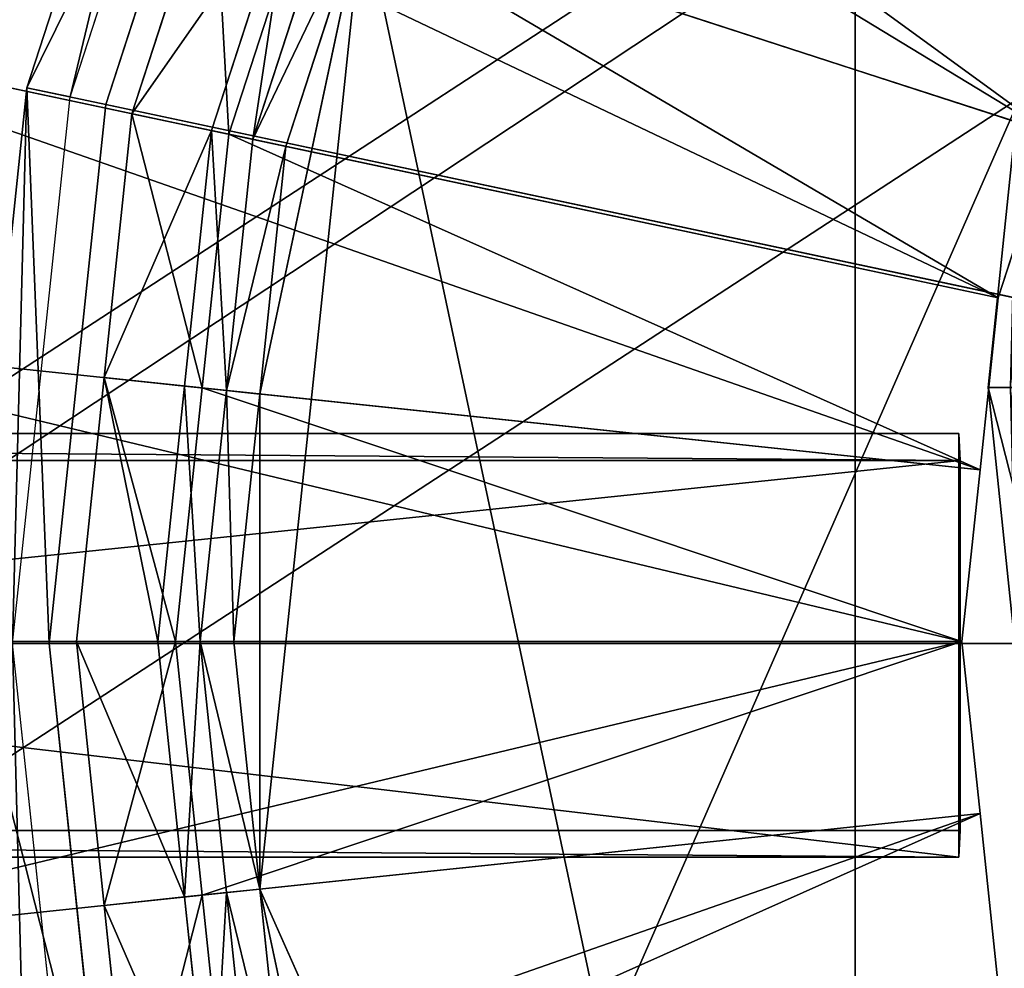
# Model space of a CAD drawing. Extents: x 0 to 31, y 0 to 21.2.
# Tile 535 of 574: x 23.6 to 24.4, y 15.6 to 16.3. Entities that reach past the tile are written whole.
import ezdxf

# ---------------------------------------------------------------- set-up
doc = ezdxf.new("R2010")
doc.units = 0
doc.header["$MEASUREMENT"] = 0
doc.layers.get('0').update_dxf_attribs({"color": 13, "linetype": 'CONTINUOUS'})
for name, color, linetype in [('CAST_IRON', 250, 'CONTINUOUS'), ('GALVANIZED_METAL', 252, 'CONTINUOUS'), ('GRATES', 250, 'CONTINUOUS'), ('STAINLESS_STEEL', 252, 'CONTINUOUS')]:
    doc.layers.add(name, color=color, linetype=linetype)

# ---------------------------------------------------------------- blocks, each defined once
blk = doc.blocks.new('NGM5058UC_TRADECAD_DXF')
at = {"layer": 'CAST_IRON', "color": 0}
for p, q in [((8.2492, 6.03405, 0.92545), (8.1212, 5.64005, 0.92545)), ((8.2492, 6.03405, 0.92545), (8.1212, 5.64005, 0.92545)), ((8.1533, 5.63325, 0.92545), (8.2792, 6.02065, 0.92545)), ((8.1797, 5.62755, 1.06005), (8.3038, 6.00975, 1.06005)), ((8.1797, 5.62755, 1.06005), (8.3038, 6.00975, 1.06005)), ((8.1212, 5.64005, 0.92545), (8.0779, 5.22805, 0.92545)), ((8.1212, 5.64005, 0.92545), (8.0779, 5.22805, 0.92545)), ((8.1533, 5.63325, 0.92545), (8.1212, 5.64005, 0.92545)), ((8.1533, 5.63325, 0.92545), (8.1212, 5.64005, 0.92545)), ((8.1212, 5.64005, 0.92545), (8.1797, 5.62755, 1.06005)), ((8.1212, 5.64005, 0.92545), (8.1797, 5.62755, 1.06005)), ((8.1107, 5.22805, 0.92545), (8.1533, 5.63325, 0.92545)), ((8.1377, 5.22805, 1.06005), (8.1797, 5.62755, 1.06005)), ((8.1377, 5.22805, 1.06005), (8.1797, 5.62755, 1.06005)), ((8.1797, 5.62755, 1.06005), (10.0596, 5.22805, 1.06005)), ((8.1797, 5.62755, 1.06005), (10.0596, 5.22805, 1.06005)), ((8.8339, 5.41785, 0.01895), (8.8558, 5.62685, 0.01895)), ((8.8339, 5.41785, 0.01895), (8.8558, 5.62685, 0.01895)), ((8.8642, 5.41785, 0.25245), (8.8339, 5.41785, 0.01895)), ((8.8642, 5.41785, 0.25245), (8.8339, 5.41785, 0.01895)), ((8.8558, 5.20885, 0.01895), (8.8339, 5.41785, 0.01895)), ((8.8339, 5.41785, 0.01895), (8.8505, 5.41785, 0.01895)), ((8.8339, 5.41785, 0.01895), (8.8505, 5.41785, 0.01895)), ((8.8558, 5.20885, 0.01895), (8.8339, 5.41785, 0.01895)), ((8.0779, 5.22805, 0.92545), (8.1377, 5.22805, 1.06005)), ((8.0779, 5.22805, 0.92545), (8.1377, 5.22805, 1.06005)), ((8.1533, 4.82285, 0.92545), (8.1107, 5.22805, 0.92545)), ((8.1797, 4.82845, 1.06005), (8.1377, 5.22805, 1.06005)), ((8.1377, 5.22805, 1.06005), (10.0596, 5.22805, 1.06005)), ((8.1797, 4.82845, 1.06005), (8.1377, 5.22805, 1.06005)), ((8.1377, 5.22805, 1.06005), (10.0596, 5.22805, 1.06005))]:
    blk.add_line(p, q, dxfattribs=at)
at = {"layer": 'GALVANIZED_METAL', "color": 0}
for p, q in [((14.216, 9.40775, -1.89865), (-14.3866, -9.24295, -1.89865)), ((14.216, 9.40775, -1.89865), (-14.3866, -9.24295, -1.89865)), ((-14.2165, -9.41305, -1.89865), (14.386, 9.23775, -1.89865)), ((-14.2165, -9.41305, -1.89865), (14.386, 9.23775, -1.89865))]:
    blk.add_line(p, q, dxfattribs=at)
at = {"layer": 'GRATES', "color": 0}
for p, q in [((8.8123, 5.38365, 1.46245), (6.131, 5.38365, 1.46245)), ((8.8123, 5.38365, 1.46245), (6.131, 5.38365, 1.46245)), ((8.8131, 5.36385, 1.85405), (8.8123, 5.38365, 1.46245)), ((8.8123, 5.38365, 1.46245), (8.8123, 5.06965, 1.46245)), ((8.8123, 5.38365, 1.46245), (8.8123, 5.06965, 1.46245)), ((8.8131, 5.36385, 1.85405), (8.8123, 5.38365, 1.46245)), ((8.8131, 5.36385, 1.85405), (6.1781, 5.36385, 1.85405)), ((8.8131, 5.36385, 1.85405), (6.1781, 5.36385, 1.85405)), ((8.8131, 5.08945, 1.85405), (8.8131, 5.36385, 1.85405)), ((8.8131, 5.08945, 1.85405), (8.8131, 5.36385, 1.85405)), ((6.1781, 5.08945, 1.85405), (8.8131, 5.08945, 1.85405)), ((6.1781, 5.08945, 1.85405), (8.8131, 5.08945, 1.85405)), ((8.8123, 5.06965, 1.46245), (8.8131, 5.08945, 1.85405)), ((8.8123, 5.06965, 1.46245), (8.8131, 5.08945, 1.85405)), ((8.8123, 5.06965, 1.46245), (6.131, 5.06965, 1.46245)), ((8.8123, 5.06965, 1.46245), (6.131, 5.06965, 1.46245))]:
    blk.add_line(p, q, dxfattribs=at)
at = {"layer": 'STAINLESS_STEEL', "color": 0}
for p, q in [((8.7353, 6.40425, 0.92485), (8.7353, 4.05485, 0.92485)), ((8.7353, 6.40425, 0.92485), (8.7353, 4.05485, 0.92485)), ((7.9488, 5.90905, 0.17945), (8.8809, 5.60625, 0.17945)), ((7.9488, 5.90905, 0.17945), (8.8809, 5.60625, 0.17945)), ((8.26, 5.80795, 0.38625), (8.1992, 5.62085, 0.38625)), ((8.26, 5.80795, 0.38625), (8.1992, 5.62085, 0.38625)), ((8.317, 5.78945, 0.69075), (8.2581, 5.60835, 0.69075)), ((8.317, 5.78945, 0.69075), (8.2581, 5.60835, 0.69075)), ((8.3294, 5.78535, 0.33075), (8.2709, 5.60565, 0.33075)), ((8.3294, 5.78535, 0.33075), (8.2709, 5.60565, 0.33075)), ((8.8809, 5.60625, 0.31285), (8.3294, 5.78535, 0.33075)), ((8.8809, 5.60625, 0.31285), (8.3294, 5.78535, 0.33075)), ((8.2888, 5.60185, 0.75865), (8.3466, 5.77975, 0.75865)), ((8.2888, 5.60185, 0.75865), (8.3466, 5.77975, 0.75865)), ((8.2888, 5.60185, 0.69075), (8.3466, 5.77975, 0.69075)), ((8.2888, 5.60185, 0.69075), (8.3466, 5.77975, 0.69075)), ((8.294, 5.41305, 0.92485), (8.3703, 5.77205, 0.92485)), ((8.3703, 5.77205, 0.92485), (8.294, 5.04605, 0.92485)), ((8.294, 5.41305, 0.92485), (8.3703, 5.77205, 0.92485)), ((8.3703, 5.77205, 0.92485), (8.294, 5.04605, 0.92485)), ((8.3133, 5.59665, 0.92485), (8.3703, 5.77205, 0.92485)), ((8.3133, 5.59665, 0.92485), (8.3703, 5.77205, 0.92485)), ((7.8774, 5.68925, 0.17945), (8.8413, 5.48435, 0.17945)), ((7.8774, 5.68925, 0.17945), (8.8413, 5.48435, 0.17945)), ((8.1992, 5.62085, 0.38625), (8.1787, 5.42525, 0.38625)), ((8.1992, 5.62085, 0.38625), (8.1787, 5.42525, 0.38625)), ((8.1992, 5.62085, 0.38625), (8.2709, 5.60565, 0.33075)), ((8.1992, 5.62085, 0.38625), (8.2709, 5.60565, 0.33075)), ((8.2581, 5.60835, 0.69075), (8.1992, 5.62085, 0.38625)), ((8.2581, 5.60835, 0.69075), (8.1992, 5.62085, 0.38625)), ((8.2581, 5.60835, 0.69075), (8.2382, 5.41895, 0.69075)), ((8.2581, 5.60835, 0.69075), (8.2382, 5.41895, 0.69075)), ((8.2888, 5.60185, 0.69075), (8.2581, 5.60835, 0.69075)), ((8.2888, 5.60185, 0.69075), (8.2581, 5.60835, 0.69075)), ((8.8809, 5.60625, 0.17945), (8.8413, 5.48435, 0.17945)), ((8.8809, 5.60625, 0.31285), (8.8413, 5.48435, 0.31285)), ((8.8809, 5.60625, 0.17945), (8.8413, 5.48435, 0.17945)), ((8.8809, 5.60625, 0.31285), (8.8413, 5.48435, 0.31285)), ((8.2709, 5.60565, 0.33075), (8.2512, 5.41765, 0.33075)), ((8.2709, 5.60565, 0.33075), (8.2512, 5.41765, 0.33075)), ((8.2692, 5.41575, 0.75865), (8.2888, 5.60185, 0.75865)), ((8.2692, 5.41575, 0.75865), (8.2888, 5.60185, 0.75865)), ((8.2692, 5.41575, 0.69075), (8.2888, 5.60185, 0.69075)), ((8.2692, 5.41575, 0.69075), (8.2888, 5.60185, 0.69075)), ((8.8413, 5.48435, 0.31285), (8.2709, 5.60565, 0.33075)), ((8.8413, 5.48435, 0.31285), (8.2709, 5.60565, 0.33075)), ((8.3133, 5.59665, 0.92485), (8.2888, 5.60185, 0.75865)), ((8.3133, 5.59665, 0.92485), (8.2888, 5.60185, 0.75865)), ((8.2888, 5.60185, 0.75865), (8.2888, 5.60185, 0.69075)), ((8.2888, 5.60185, 0.75865), (8.2888, 5.60185, 0.69075)), ((8.294, 5.41305, 0.92485), (8.3133, 5.59665, 0.92485)), ((8.294, 5.41305, 0.92485), (8.3133, 5.59665, 0.92485)), ((8.8413, 5.48435, 0.17945), (8.8279, 5.35695, 0.17945)), ((8.8413, 5.48435, 0.31285), (8.8279, 5.35695, 0.31285)), ((8.8413, 5.48435, 0.17945), (8.8279, 5.35695, 0.17945)), ((8.8413, 5.48435, 0.31285), (8.8279, 5.35695, 0.31285)), ((8.8413, 5.48435, 0.17945), (8.8413, 5.48435, 0.31285)), ((8.8413, 5.48435, 0.17945), (8.8413, 5.48435, 0.31285)), ((7.8533, 5.45945, 0.17945), (8.8279, 5.35695, 0.17945)), ((7.8533, 5.45945, 0.17945), (8.8279, 5.35695, 0.17945)), ((8.1787, 5.42525, 0.38625), (8.1581, 5.22955, 0.38625)), ((8.1787, 5.42525, 0.38625), (8.1581, 5.22955, 0.38625)), ((8.1787, 5.42525, 0.38625), (8.2512, 5.41765, 0.33075)), ((8.1787, 5.42525, 0.38625), (8.2512, 5.41765, 0.33075)), ((8.2382, 5.41895, 0.69075), (8.1787, 5.42525, 0.38625)), ((8.2382, 5.41895, 0.69075), (8.1787, 5.42525, 0.38625)), ((8.2382, 5.41895, 0.69075), (8.2183, 5.22955, 0.69075)), ((8.2382, 5.41895, 0.69075), (8.2183, 5.22955, 0.69075)), ((8.2512, 5.41765, 0.33075), (8.2314, 5.22955, 0.33075)), ((8.2512, 5.41765, 0.33075), (8.2314, 5.22955, 0.33075)), ((8.2692, 5.41575, 0.69075), (8.2382, 5.41895, 0.69075)), ((8.2692, 5.41575, 0.69075), (8.2382, 5.41895, 0.69075)), ((8.8279, 5.35695, 0.31285), (8.2512, 5.41765, 0.33075)), ((8.8279, 5.35695, 0.31285), (8.2512, 5.41765, 0.33075)), ((8.2497, 5.22955, 0.75865), (8.2692, 5.41575, 0.75865)), ((8.2497, 5.22955, 0.75865), (8.2692, 5.41575, 0.75865)), ((8.2497, 5.22955, 0.69075), (8.2692, 5.41575, 0.69075)), ((8.2497, 5.22955, 0.69075), (8.2692, 5.41575, 0.69075)), ((8.294, 5.41305, 0.92485), (8.2692, 5.41575, 0.75865)), ((8.294, 5.41305, 0.92485), (8.2692, 5.41575, 0.75865)), ((8.2692, 5.41575, 0.75865), (8.2692, 5.41575, 0.69075)), ((8.2692, 5.41575, 0.75865), (8.2692, 5.41575, 0.69075)), ((8.2747, 5.22955, 0.92485), (8.294, 5.41305, 0.92485)), ((8.2747, 5.22955, 0.92485), (8.294, 5.41305, 0.92485)), ((8.8279, 5.35695, 0.17945), (8.8145, 5.22955, 0.17945)), ((8.8279, 5.35695, 0.31285), (8.8145, 5.22955, 0.31285)), ((8.8279, 5.35695, 0.17945), (8.8145, 5.22955, 0.17945)), ((8.8279, 5.35695, 0.31285), (8.8145, 5.22955, 0.31285)), ((8.8279, 5.35695, 0.17945), (8.8279, 5.35695, 0.31285)), ((8.8279, 5.35695, 0.17945), (8.8279, 5.35695, 0.31285)), ((7.8291, 5.22955, 0.17945), (8.8145, 5.22955, 0.17945)), ((7.8291, 5.22955, 0.17945), (8.8145, 5.22955, 0.17945)), ((8.1581, 5.22955, 0.38625), (8.2314, 5.22955, 0.33075)), ((8.1581, 5.22955, 0.38625), (8.2314, 5.22955, 0.33075)), ((8.1581, 5.22955, 0.38625), (8.1787, 5.03395, 0.38625)), ((8.2183, 5.22955, 0.69075), (8.1581, 5.22955, 0.38625)), ((8.2183, 5.22955, 0.69075), (8.1581, 5.22955, 0.38625)), ((8.1581, 5.22955, 0.38625), (8.1787, 5.03395, 0.38625)), ((8.2183, 5.22955, 0.69075), (8.2382, 5.04025, 0.69075)), ((8.2497, 5.22955, 0.69075), (8.2183, 5.22955, 0.69075)), ((8.2183, 5.22955, 0.69075), (8.2382, 5.04025, 0.69075)), ((8.2497, 5.22955, 0.69075), (8.2183, 5.22955, 0.69075)), ((8.8145, 5.22955, 0.31285), (8.2314, 5.22955, 0.33075)), ((8.2314, 5.22955, 0.33075), (8.2512, 5.04155, 0.33075)), ((8.8145, 5.22955, 0.31285), (8.2314, 5.22955, 0.33075)), ((8.2314, 5.22955, 0.33075), (8.2512, 5.04155, 0.33075)), ((8.2747, 5.22955, 0.92485), (8.2497, 5.22955, 0.75865)), ((8.2747, 5.22955, 0.92485), (8.2497, 5.22955, 0.75865)), ((8.2692, 5.04345, 0.75865), (8.2497, 5.22955, 0.75865)), ((8.2497, 5.22955, 0.75865), (8.2497, 5.22955, 0.69075)), ((8.2497, 5.22955, 0.75865), (8.2497, 5.22955, 0.69075)), ((8.2692, 5.04345, 0.75865), (8.2497, 5.22955, 0.75865)), ((8.2692, 5.04345, 0.69075), (8.2497, 5.22955, 0.69075)), ((8.2692, 5.04345, 0.69075), (8.2497, 5.22955, 0.69075)), ((8.294, 5.04605, 0.92485), (8.2747, 5.22955, 0.92485)), ((8.294, 5.04605, 0.92485), (8.2747, 5.22955, 0.92485)), ((8.8145, 5.22955, 0.17945), (8.8279, 5.10215, 0.17945)), ((8.8145, 5.22955, 0.17945), (8.8145, 5.22955, 0.31285)), ((8.8145, 5.22955, 0.31285), (8.8279, 5.10215, 0.31285)), ((8.8145, 5.22955, 0.17945), (8.8279, 5.10215, 0.17945)), ((8.8145, 5.22955, 0.17945), (8.8145, 5.22955, 0.31285)), ((8.8145, 5.22955, 0.31285), (8.8279, 5.10215, 0.31285)), ((7.8533, 4.99975, 0.17945), (8.8279, 5.10215, 0.17945)), ((7.8533, 4.99975, 0.17945), (8.8279, 5.10215, 0.17945)), ((8.8279, 5.10215, 0.31285), (8.2512, 5.04155, 0.33075)), ((8.8279, 5.10215, 0.31285), (8.2512, 5.04155, 0.33075)), ((8.8279, 5.10215, 0.17945), (8.8413, 4.97485, 0.17945)), ((8.8279, 5.10215, 0.17945), (8.8279, 5.10215, 0.31285)), ((8.8279, 5.10215, 0.31285), (8.8413, 4.97485, 0.31285)), ((8.8279, 5.10215, 0.17945), (8.8413, 4.97485, 0.17945)), ((8.8279, 5.10215, 0.17945), (8.8279, 5.10215, 0.31285)), ((8.8279, 5.10215, 0.31285), (8.8413, 4.97485, 0.31285)), ((8.294, 5.04605, 0.92485), (8.2692, 5.04345, 0.75865)), ((8.294, 5.04605, 0.92485), (8.2692, 5.04345, 0.75865)), ((8.3133, 4.86255, 0.92485), (8.294, 5.04605, 0.92485)), ((8.294, 5.04605, 0.92485), (8.3703, 4.68705, 0.92485)), ((8.294, 5.04605, 0.92485), (8.3703, 4.68705, 0.92485)), ((8.294, 5.04605, 0.92485), (8.7353, 4.05485, 0.92485)), ((8.294, 5.04605, 0.92485), (8.7353, 4.05485, 0.92485)), ((8.3133, 4.86255, 0.92485), (8.294, 5.04605, 0.92485)), ((8.1787, 5.03395, 0.38625), (8.2512, 5.04155, 0.33075)), ((8.1787, 5.03395, 0.38625), (8.2512, 5.04155, 0.33075)), ((8.2382, 5.04025, 0.69075), (8.1787, 5.03395, 0.38625)), ((8.2382, 5.04025, 0.69075), (8.1787, 5.03395, 0.38625)), ((8.2692, 5.04345, 0.69075), (8.2382, 5.04025, 0.69075)), ((8.2692, 5.04345, 0.69075), (8.2382, 5.04025, 0.69075)), ((8.2382, 5.04025, 0.69075), (8.2581, 4.85085, 0.69075)), ((8.2382, 5.04025, 0.69075), (8.2581, 4.85085, 0.69075)), ((8.2512, 5.04155, 0.33075), (8.2709, 4.85355, 0.33075)), ((8.2512, 5.04155, 0.33075), (8.2709, 4.85355, 0.33075)), ((8.2888, 4.85735, 0.75865), (8.2692, 5.04345, 0.75865)), ((8.2692, 5.04345, 0.75865), (8.2692, 5.04345, 0.69075)), ((8.2692, 5.04345, 0.75865), (8.2692, 5.04345, 0.69075)), ((8.2888, 4.85735, 0.75865), (8.2692, 5.04345, 0.75865)), ((8.2888, 4.85735, 0.69075), (8.2692, 5.04345, 0.69075)), ((8.2888, 4.85735, 0.69075), (8.2692, 5.04345, 0.69075)), ((8.1787, 5.03395, 0.38625), (8.1992, 4.83835, 0.38625)), ((8.1787, 5.03395, 0.38625), (8.1992, 4.83835, 0.38625))]:
    blk.add_line(p, q, dxfattribs=at)
at = {"layer": 'CAST_IRON', "color": 0}
mesh = blk.add_polyface(dxfattribs=at)
corners = [(10.1441, 8.56815, -0.18725), (7.5831, 2.72605, -0.18725), (7.5831, 8.55555, -0.18725), (10.144, 2.72625, -0.18725)]
mesh.append_faces([[corners[k] for k in face] for face in [(0, 1, 2), (1, 0, 3)]], dxfattribs={"vtx0": -1, "color": 0})
mesh = blk.add_polyface(dxfattribs=at)
corners = [(10.0596, 5.22805, 1.06005), (8.7736, 6.65625, 1.06005), (9.0986, 6.89245, 1.06005)]
mesh.append_faces([[corners[k] for k in face] for face in [(0, 1, 2)]], dxfattribs={"color": 0})
mesh = blk.add_polyface(dxfattribs=at)
corners = [(10.0596, 5.22805, 1.06005), (8.5047, 6.35765, 1.06005), (8.7736, 6.65625, 1.06005)]
mesh.append_faces([[corners[k] for k in face] for face in [(0, 1, 2)]], dxfattribs={"color": 0})
mesh = blk.add_polyface(dxfattribs=at)
corners = [(10.0596, 5.22805, 1.06005), (8.3038, 6.00975, 1.06005), (8.5047, 6.35765, 1.06005)]
mesh.append_faces([[corners[k] for k in face] for face in [(0, 1, 2)]], dxfattribs={"color": 0})
mesh = blk.add_polyface(dxfattribs=at)
corners = [(8.1533, 5.63325, 0.92545), (8.2492, 6.03405, 0.92545), (8.1212, 5.64005, 0.92545), (8.2792, 6.02065, 0.92545)]
mesh.append_faces([[corners[k] for k in face] for face in [(0, 1, 2), (1, 0, 3)]], dxfattribs={"vtx0": -1, "color": 0})
mesh = blk.add_polyface(dxfattribs=at)
corners = [(8.1212, 5.64005, 0.92545), (8.3038, 6.00975, 1.06005), (8.1797, 5.62755, 1.06005), (8.2492, 6.03405, 0.92545)]
mesh.append_faces([[corners[k] for k in face] for face in [(0, 1, 2), (1, 0, 3)]], dxfattribs={"vtx0": -1, "color": 0})
mesh = blk.add_polyface(dxfattribs=at)
corners = [(10.0596, 5.22805, 1.06005), (8.1797, 5.62755, 1.06005), (8.3038, 6.00975, 1.06005)]
mesh.append_faces([[corners[k] for k in face] for face in [(0, 1, 2)]], dxfattribs={"color": 0})
mesh = blk.add_polyface(dxfattribs=at)
corners = [(8.1107, 5.22805, 0.92545), (8.1212, 5.64005, 0.92545), (8.0779, 5.22805, 0.92545), (8.1533, 5.63325, 0.92545)]
mesh.append_faces([[corners[k] for k in face] for face in [(0, 1, 2), (1, 0, 3)]], dxfattribs={"vtx0": -1, "color": 0})
mesh = blk.add_polyface(dxfattribs=at)
corners = [(8.1212, 5.64005, 0.92545), (8.1377, 5.22805, 1.06005), (8.0779, 5.22805, 0.92545), (8.1797, 5.62755, 1.06005)]
mesh.append_faces([[corners[k] for k in face] for face in [(0, 1, 2), (1, 0, 3)]], dxfattribs={"vtx0": -1, "color": 0})
mesh = blk.add_polyface(dxfattribs=at)
corners = [(10.0596, 5.22805, 1.06005), (8.1377, 5.22805, 1.06005), (8.1797, 5.62755, 1.06005)]
mesh.append_faces([[corners[k] for k in face] for face in [(0, 1, 2)]], dxfattribs={"color": 0})
mesh = blk.add_polyface(dxfattribs=at)
corners = [(8.8558, 5.62685, 0.01895), (8.8642, 5.41785, 0.25245), (8.8339, 5.41785, 0.01895), (8.8855, 5.62055, 0.25245)]
mesh.append_faces([[corners[k] for k in face] for face in [(0, 1, 2), (1, 0, 3)]], dxfattribs={"vtx0": -1, "color": 0})
mesh = blk.add_polyface(dxfattribs=at)
corners = [(8.8505, 5.41785, 0.01895), (8.8558, 5.62685, 0.01895), (8.8339, 5.41785, 0.01895), (8.8721, 5.62335, 0.01895)]
mesh.append_faces([[corners[k] for k in face] for face in [(0, 1, 2), (1, 0, 3)]], dxfattribs={"vtx0": -1, "color": 0})
mesh = blk.add_polyface(dxfattribs=at)
corners = [(8.8339, 5.41785, 0.01895), (8.8855, 5.21515, 0.25245), (8.8558, 5.20885, 0.01895), (8.8642, 5.41785, 0.25245)]
mesh.append_faces([[corners[k] for k in face] for face in [(0, 1, 2), (1, 0, 3)]], dxfattribs={"vtx0": -1, "color": 0})
mesh = blk.add_polyface(dxfattribs=at)
corners = [(8.8558, 5.20885, 0.01895), (8.8505, 5.41785, 0.01895), (8.8339, 5.41785, 0.01895), (8.8721, 5.21235, 0.01895)]
mesh.append_faces([[corners[k] for k in face] for face in [(0, 1, 2), (1, 0, 3)]], dxfattribs={"vtx0": -1, "color": 0})
mesh = blk.add_polyface(dxfattribs=at)
corners = [(8.1212, 4.81595, 0.92545), (8.1107, 5.22805, 0.92545), (8.0779, 5.22805, 0.92545), (8.1533, 4.82285, 0.92545)]
mesh.append_faces([[corners[k] for k in face] for face in [(0, 1, 2), (1, 0, 3)]], dxfattribs={"vtx0": -1, "color": 0})
mesh = blk.add_polyface(dxfattribs=at)
corners = [(8.0779, 5.22805, 0.92545), (8.1797, 4.82845, 1.06005), (8.1212, 4.81595, 0.92545), (8.1377, 5.22805, 1.06005)]
mesh.append_faces([[corners[k] for k in face] for face in [(0, 1, 2), (1, 0, 3)]], dxfattribs={"vtx0": -1, "color": 0})
mesh = blk.add_polyface(dxfattribs=at)
corners = [(10.0596, 5.22805, 1.06005), (8.1797, 4.82845, 1.06005), (8.1377, 5.22805, 1.06005)]
mesh.append_faces([[corners[k] for k in face] for face in [(0, 1, 2)]], dxfattribs={"color": 0})
mesh = blk.add_polyface(dxfattribs=at)
corners = [(10.0596, 5.22805, 1.06005), (8.3038, 4.44625, 1.06005), (8.1797, 4.82845, 1.06005)]
mesh.append_faces([[corners[k] for k in face] for face in [(0, 1, 2)]], dxfattribs={"color": 0})
mesh = blk.add_polyface(dxfattribs=at)
corners = [(10.0596, 5.22805, 1.06005), (8.5047, 4.09835, 1.06005), (8.3038, 4.44625, 1.06005)]
mesh.append_faces([[corners[k] for k in face] for face in [(0, 1, 2)]], dxfattribs={"color": 0})
mesh = blk.add_polyface(dxfattribs=at)
corners = [(10.0596, 5.22805, 1.06005), (8.7736, 3.79975, 1.06005), (8.5047, 4.09835, 1.06005)]
mesh.append_faces([[corners[k] for k in face] for face in [(0, 1, 2)]], dxfattribs={"color": 0})
mesh = blk.add_polyface(dxfattribs=at)
corners = [(10.0596, 5.22805, 1.06005), (9.0986, 3.56355, 1.06005), (8.7736, 3.79975, 1.06005)]
mesh.append_faces([[corners[k] for k in face] for face in [(0, 1, 2)]], dxfattribs={"color": 0})
at = {"layer": 'GALVANIZED_METAL', "color": 0}
mesh = blk.add_polyface(dxfattribs=at)
corners = [(-14.2165, -9.41305, -1.89865), (14.216, 9.40775, -1.89865), (-14.3866, -9.24295, -1.89865), (14.386, 9.23775, -1.89865)]
mesh.append_faces([[corners[k] for k in face] for face in [(0, 1, 2), (1, 0, 3)]], dxfattribs={"vtx0": -1, "color": 0})
mesh = blk.add_polyface(dxfattribs=at)
corners = [(14.216, 9.40775, -1.89865), (-14.2165, 9.40775, -1.89865), (-14.3866, -9.24295, -1.89865)]
mesh.append_faces([[corners[k] for k in face] for face in [(0, 1, 2)]], dxfattribs={"color": 0})
mesh = blk.add_polyface(dxfattribs=at)
corners = [(14.386, 9.23775, -1.89865), (-14.2165, -9.41305, -1.89865), (14.2159, -9.41295, -1.89865)]
mesh.append_faces([[corners[k] for k in face] for face in [(0, 1, 2)]], dxfattribs={"color": 0})
at = {"layer": 'GRATES', "color": 0}
mesh = blk.add_polyface(dxfattribs=at)
corners = [(8.8123, 5.06965, 1.46245), (6.131, 5.38365, 1.46245), (6.131, 5.06965, 1.46245), (8.8123, 5.38365, 1.46245)]
mesh.append_faces([[corners[k] for k in face] for face in [(0, 1, 2), (1, 0, 3)]], dxfattribs={"vtx0": -1, "color": 0})
mesh = blk.add_polyface(dxfattribs=at)
corners = [(8.8131, 5.36385, 1.85405), (6.131, 5.38365, 1.46245), (8.8123, 5.38365, 1.46245), (6.1781, 5.36385, 1.85405)]
mesh.append_faces([[corners[k] for k in face] for face in [(0, 1, 2), (1, 0, 3)]], dxfattribs={"vtx0": -1, "color": 0})
mesh = blk.add_polyface(dxfattribs=at)
corners = [(8.8131, 5.08945, 1.85405), (8.8123, 5.38365, 1.46245), (8.8123, 5.06965, 1.46245), (8.8131, 5.36385, 1.85405)]
mesh.append_faces([[corners[k] for k in face] for face in [(0, 1, 2), (1, 0, 3)]], dxfattribs={"vtx0": -1, "color": 0})
mesh = blk.add_polyface(dxfattribs=at)
corners = [(8.8131, 5.36385, 1.85405), (6.1781, 5.08945, 1.85405), (6.1781, 5.36385, 1.85405), (8.8131, 5.08945, 1.85405)]
mesh.append_faces([[corners[k] for k in face] for face in [(0, 1, 2), (1, 0, 3)]], dxfattribs={"vtx0": -1, "color": 0})
mesh = blk.add_polyface(dxfattribs=at)
corners = [(6.1781, 5.08945, 1.85405), (8.8123, 5.06965, 1.46245), (6.131, 5.06965, 1.46245), (8.8131, 5.08945, 1.85405)]
mesh.append_faces([[corners[k] for k in face] for face in [(0, 1, 2), (1, 0, 3)]], dxfattribs={"vtx0": -1, "color": 0})
at = {"layer": 'STAINLESS_STEEL', "color": 0}
mesh = blk.add_polyface(dxfattribs=at)
corners = [(9.3259, 6.83335, 0.92485), (11.3446, 4.05485, 0.92485), (8.7353, 6.40425, 0.92485), (11.5603, 4.35185, 0.92485)]
mesh.append_faces([[corners[k] for k in face] for face in [(0, 1, 2), (1, 0, 3)]], dxfattribs={"vtx0": -1, "color": 0})
mesh = blk.add_polyface(dxfattribs=at)
corners = [(8.3703, 5.77205, 0.92485), (8.7353, 4.05485, 0.92485), (8.294, 5.04605, 0.92485), (8.7353, 6.40425, 0.92485)]
mesh.append_faces([[corners[k] for k in face] for face in [(0, 1, 2), (1, 0, 3)]], dxfattribs={"vtx0": -1, "color": 0})
mesh = blk.add_polyface(dxfattribs=at)
corners = [(10.04, 3.47405, 0.92485), (8.7353, 4.05485, 0.92485), (8.7353, 6.40425, 0.92485), (9.3259, 3.62585, 0.92485)]
mesh.append_faces([[corners[k] for k in face] for face in [(0, 1, 2), (1, 0, 3)]], dxfattribs={"vtx0": -1, "color": 0})
mesh = blk.add_polyface(dxfattribs=at)
corners = [(11.3446, 4.05485, 0.92485), (10.04, 3.47405, 0.92485), (8.7353, 6.40425, 0.92485), (10.754, 3.62585, 0.92485)]
mesh.append_faces([[corners[k] for k in face] for face in [(0, 1, 2), (1, 0, 3)]], dxfattribs={"vtx0": -1, "color": 0})
mesh = blk.add_polyface(dxfattribs=at)
corners = [(8.0202, 6.12885, 0.17945), (8.8809, 5.60625, 0.17945), (7.9488, 5.90905, 0.17945), (8.9205, 5.72805, 0.17945)]
mesh.append_faces([[corners[k] for k in face] for face in [(0, 1, 2), (1, 0, 3)]], dxfattribs={"vtx0": -1, "color": 0})
mesh = blk.add_polyface(dxfattribs=at)
corners = [(8.8809, 5.60625, 0.31285), (8.3878, 5.96515, 0.33075), (8.3294, 5.78535, 0.33075), (8.9205, 5.72805, 0.31285)]
mesh.append_faces([[corners[k] for k in face] for face in [(0, 1, 2), (1, 0, 3)]], dxfattribs={"vtx0": -1, "color": 0})
mesh = blk.add_polyface(dxfattribs=at)
corners = [(7.9488, 5.90905, 0.17945), (8.8413, 5.48435, 0.17945), (7.8774, 5.68925, 0.17945), (8.8809, 5.60625, 0.17945)]
mesh.append_faces([[corners[k] for k in face] for face in [(0, 1, 2), (1, 0, 3)]], dxfattribs={"vtx0": -1, "color": 0})
mesh = blk.add_polyface(dxfattribs=at)
corners = [(8.2709, 5.60565, 0.33075), (8.26, 5.80795, 0.38625), (8.1992, 5.62085, 0.38625), (8.3294, 5.78535, 0.33075)]
mesh.append_faces([[corners[k] for k in face] for face in [(0, 1, 2), (1, 0, 3)]], dxfattribs={"vtx0": -1, "color": 0})
mesh = blk.add_polyface(dxfattribs=at)
corners = [(8.1992, 5.62085, 0.38625), (8.317, 5.78945, 0.69075), (8.2581, 5.60835, 0.69075), (8.26, 5.80795, 0.38625)]
mesh.append_faces([[corners[k] for k in face] for face in [(0, 1, 2), (1, 0, 3)]], dxfattribs={"vtx0": -1, "color": 0})
mesh = blk.add_polyface(dxfattribs=at)
corners = [(8.317, 5.78945, 0.69075), (8.2888, 5.60185, 0.69075), (8.2581, 5.60835, 0.69075), (8.3466, 5.77975, 0.69075)]
mesh.append_faces([[corners[k] for k in face] for face in [(0, 1, 2), (1, 0, 3)]], dxfattribs={"vtx0": -1, "color": 0})
mesh = blk.add_polyface(dxfattribs=at)
corners = [(8.8413, 5.48435, 0.31285), (8.3294, 5.78535, 0.33075), (8.2709, 5.60565, 0.33075), (8.8809, 5.60625, 0.31285)]
mesh.append_faces([[corners[k] for k in face] for face in [(0, 1, 2), (1, 0, 3)]], dxfattribs={"vtx0": -1, "color": 0})
mesh = blk.add_polyface(dxfattribs=at)
corners = [(8.2888, 5.60185, 0.75865), (8.3703, 5.77205, 0.92485), (8.3133, 5.59665, 0.92485), (8.3466, 5.77975, 0.75865)]
mesh.append_faces([[corners[k] for k in face] for face in [(0, 1, 2), (1, 0, 3)]], dxfattribs={"vtx0": -1, "color": 0})
mesh = blk.add_polyface(dxfattribs=at)
corners = [(8.3466, 5.77975, 0.69075), (8.2888, 5.60185, 0.75865), (8.2888, 5.60185, 0.69075), (8.3466, 5.77975, 0.75865)]
mesh.append_faces([[corners[k] for k in face] for face in [(0, 1, 2), (1, 0, 3)]], dxfattribs={"vtx0": -1, "color": 0})
mesh = blk.add_polyface(dxfattribs=at)
corners = [(8.294, 5.41305, 0.92485), (8.294, 5.04605, 0.92485), (8.2747, 5.22955, 0.92485), (8.3703, 5.77205, 0.92485)]
mesh.append_faces([[corners[k] for k in face] for face in [(0, 1, 2), (1, 0, 3)]], dxfattribs={"vtx0": -1, "color": 0})
mesh = blk.add_polyface(dxfattribs=at)
corners = [(8.3703, 5.77205, 0.92485), (8.294, 5.41305, 0.92485), (8.3133, 5.59665, 0.92485)]
mesh.append_faces([[corners[k] for k in face] for face in [(0, 1, 2)]], dxfattribs={"color": 0})
mesh = blk.add_polyface(dxfattribs=at)
corners = [(7.8774, 5.68925, 0.17945), (8.8279, 5.35695, 0.17945), (7.8533, 5.45945, 0.17945), (8.8413, 5.48435, 0.17945)]
mesh.append_faces([[corners[k] for k in face] for face in [(0, 1, 2), (1, 0, 3)]], dxfattribs={"vtx0": -1, "color": 0})
mesh = blk.add_polyface(dxfattribs=at)
corners = [(8.2512, 5.41765, 0.33075), (8.1992, 5.62085, 0.38625), (8.1787, 5.42525, 0.38625), (8.2709, 5.60565, 0.33075)]
mesh.append_faces([[corners[k] for k in face] for face in [(0, 1, 2), (1, 0, 3)]], dxfattribs={"vtx0": -1, "color": 0})
mesh = blk.add_polyface(dxfattribs=at)
corners = [(8.1787, 5.42525, 0.38625), (8.2581, 5.60835, 0.69075), (8.2382, 5.41895, 0.69075), (8.1992, 5.62085, 0.38625)]
mesh.append_faces([[corners[k] for k in face] for face in [(0, 1, 2), (1, 0, 3)]], dxfattribs={"vtx0": -1, "color": 0})
mesh = blk.add_polyface(dxfattribs=at)
corners = [(8.2581, 5.60835, 0.69075), (8.2692, 5.41575, 0.69075), (8.2382, 5.41895, 0.69075), (8.2888, 5.60185, 0.69075)]
mesh.append_faces([[corners[k] for k in face] for face in [(0, 1, 2), (1, 0, 3)]], dxfattribs={"vtx0": -1, "color": 0})
mesh = blk.add_polyface(dxfattribs=at)
corners = [(8.8809, 5.60625, 0.17945), (8.8413, 5.48435, 0.31285), (8.8413, 5.48435, 0.17945), (8.8809, 5.60625, 0.31285)]
mesh.append_faces([[corners[k] for k in face] for face in [(0, 1, 2), (1, 0, 3)]], dxfattribs={"vtx0": -1, "color": 0})
mesh = blk.add_polyface(dxfattribs=at)
corners = [(8.8279, 5.35695, 0.31285), (8.2709, 5.60565, 0.33075), (8.2512, 5.41765, 0.33075), (8.8413, 5.48435, 0.31285)]
mesh.append_faces([[corners[k] for k in face] for face in [(0, 1, 2), (1, 0, 3)]], dxfattribs={"vtx0": -1, "color": 0})
mesh = blk.add_polyface(dxfattribs=at)
corners = [(8.2692, 5.41575, 0.75865), (8.3133, 5.59665, 0.92485), (8.294, 5.41305, 0.92485), (8.2888, 5.60185, 0.75865)]
mesh.append_faces([[corners[k] for k in face] for face in [(0, 1, 2), (1, 0, 3)]], dxfattribs={"vtx0": -1, "color": 0})
mesh = blk.add_polyface(dxfattribs=at)
corners = [(8.2888, 5.60185, 0.69075), (8.2692, 5.41575, 0.75865), (8.2692, 5.41575, 0.69075), (8.2888, 5.60185, 0.75865)]
mesh.append_faces([[corners[k] for k in face] for face in [(0, 1, 2), (1, 0, 3)]], dxfattribs={"vtx0": -1, "color": 0})
mesh = blk.add_polyface(dxfattribs=at)
corners = [(8.8413, 5.48435, 0.17945), (8.8279, 5.35695, 0.31285), (8.8279, 5.35695, 0.17945), (8.8413, 5.48435, 0.31285)]
mesh.append_faces([[corners[k] for k in face] for face in [(0, 1, 2), (1, 0, 3)]], dxfattribs={"vtx0": -1, "color": 0})
mesh = blk.add_polyface(dxfattribs=at)
corners = [(7.8533, 5.45945, 0.17945), (8.8145, 5.22955, 0.17945), (7.8291, 5.22955, 0.17945), (8.8279, 5.35695, 0.17945)]
mesh.append_faces([[corners[k] for k in face] for face in [(0, 1, 2), (1, 0, 3)]], dxfattribs={"vtx0": -1, "color": 0})
mesh = blk.add_polyface(dxfattribs=at)
corners = [(8.2314, 5.22955, 0.33075), (8.1787, 5.42525, 0.38625), (8.1581, 5.22955, 0.38625), (8.2512, 5.41765, 0.33075)]
mesh.append_faces([[corners[k] for k in face] for face in [(0, 1, 2), (1, 0, 3)]], dxfattribs={"vtx0": -1, "color": 0})
mesh = blk.add_polyface(dxfattribs=at)
corners = [(8.1787, 5.42525, 0.38625), (8.2183, 5.22955, 0.69075), (8.1581, 5.22955, 0.38625), (8.2382, 5.41895, 0.69075)]
mesh.append_faces([[corners[k] for k in face] for face in [(0, 1, 2), (1, 0, 3)]], dxfattribs={"vtx0": -1, "color": 0})
mesh = blk.add_polyface(dxfattribs=at)
corners = [(8.2382, 5.41895, 0.69075), (8.2497, 5.22955, 0.69075), (8.2183, 5.22955, 0.69075), (8.2692, 5.41575, 0.69075)]
mesh.append_faces([[corners[k] for k in face] for face in [(0, 1, 2), (1, 0, 3)]], dxfattribs={"vtx0": -1, "color": 0})
mesh = blk.add_polyface(dxfattribs=at)
corners = [(8.8145, 5.22955, 0.31285), (8.2512, 5.41765, 0.33075), (8.2314, 5.22955, 0.33075), (8.8279, 5.35695, 0.31285)]
mesh.append_faces([[corners[k] for k in face] for face in [(0, 1, 2), (1, 0, 3)]], dxfattribs={"vtx0": -1, "color": 0})
mesh = blk.add_polyface(dxfattribs=at)
corners = [(8.2692, 5.41575, 0.75865), (8.2747, 5.22955, 0.92485), (8.2497, 5.22955, 0.75865), (8.294, 5.41305, 0.92485)]
mesh.append_faces([[corners[k] for k in face] for face in [(0, 1, 2), (1, 0, 3)]], dxfattribs={"vtx0": -1, "color": 0})
mesh = blk.add_polyface(dxfattribs=at)
corners = [(8.2692, 5.41575, 0.69075), (8.2497, 5.22955, 0.75865), (8.2497, 5.22955, 0.69075), (8.2692, 5.41575, 0.75865)]
mesh.append_faces([[corners[k] for k in face] for face in [(0, 1, 2), (1, 0, 3)]], dxfattribs={"vtx0": -1, "color": 0})
mesh = blk.add_polyface(dxfattribs=at)
corners = [(8.8279, 5.35695, 0.17945), (8.8145, 5.22955, 0.31285), (8.8145, 5.22955, 0.17945), (8.8279, 5.35695, 0.31285)]
mesh.append_faces([[corners[k] for k in face] for face in [(0, 1, 2), (1, 0, 3)]], dxfattribs={"vtx0": -1, "color": 0})
mesh = blk.add_polyface(dxfattribs=at)
corners = [(8.8145, 5.22955, 0.17945), (7.8533, 4.99975, 0.17945), (7.8291, 5.22955, 0.17945), (8.8279, 5.10215, 0.17945)]
mesh.append_faces([[corners[k] for k in face] for face in [(0, 1, 2), (1, 0, 3)]], dxfattribs={"vtx0": -1, "color": 0})
mesh = blk.add_polyface(dxfattribs=at)
corners = [(8.1787, 5.03395, 0.38625), (8.2314, 5.22955, 0.33075), (8.1581, 5.22955, 0.38625), (8.2512, 5.04155, 0.33075)]
mesh.append_faces([[corners[k] for k in face] for face in [(0, 1, 2), (1, 0, 3)]], dxfattribs={"vtx0": -1, "color": 0})
mesh = blk.add_polyface(dxfattribs=at)
corners = [(8.1581, 5.22955, 0.38625), (8.2382, 5.04025, 0.69075), (8.1787, 5.03395, 0.38625), (8.2183, 5.22955, 0.69075)]
mesh.append_faces([[corners[k] for k in face] for face in [(0, 1, 2), (1, 0, 3)]], dxfattribs={"vtx0": -1, "color": 0})
mesh = blk.add_polyface(dxfattribs=at)
corners = [(8.2497, 5.22955, 0.69075), (8.2382, 5.04025, 0.69075), (8.2183, 5.22955, 0.69075), (8.2692, 5.04345, 0.69075)]
mesh.append_faces([[corners[k] for k in face] for face in [(0, 1, 2), (1, 0, 3)]], dxfattribs={"vtx0": -1, "color": 0})
mesh = blk.add_polyface(dxfattribs=at)
corners = [(8.2512, 5.04155, 0.33075), (8.8145, 5.22955, 0.31285), (8.2314, 5.22955, 0.33075), (8.8279, 5.10215, 0.31285)]
mesh.append_faces([[corners[k] for k in face] for face in [(0, 1, 2), (1, 0, 3)]], dxfattribs={"vtx0": -1, "color": 0})
mesh = blk.add_polyface(dxfattribs=at)
corners = [(8.2497, 5.22955, 0.75865), (8.294, 5.04605, 0.92485), (8.2692, 5.04345, 0.75865), (8.2747, 5.22955, 0.92485)]
mesh.append_faces([[corners[k] for k in face] for face in [(0, 1, 2), (1, 0, 3)]], dxfattribs={"vtx0": -1, "color": 0})
mesh = blk.add_polyface(dxfattribs=at)
corners = [(8.2497, 5.22955, 0.69075), (8.2692, 5.04345, 0.75865), (8.2692, 5.04345, 0.69075), (8.2497, 5.22955, 0.75865)]
mesh.append_faces([[corners[k] for k in face] for face in [(0, 1, 2), (1, 0, 3)]], dxfattribs={"vtx0": -1, "color": 0})
mesh = blk.add_polyface(dxfattribs=at)
corners = [(8.8145, 5.22955, 0.17945), (8.8279, 5.10215, 0.31285), (8.8279, 5.10215, 0.17945), (8.8145, 5.22955, 0.31285)]
mesh.append_faces([[corners[k] for k in face] for face in [(0, 1, 2), (1, 0, 3)]], dxfattribs={"vtx0": -1, "color": 0})
mesh = blk.add_polyface(dxfattribs=at)
corners = [(8.8279, 5.10215, 0.17945), (7.8774, 4.76995, 0.17945), (7.8533, 4.99975, 0.17945), (8.8413, 4.97485, 0.17945)]
mesh.append_faces([[corners[k] for k in face] for face in [(0, 1, 2), (1, 0, 3)]], dxfattribs={"vtx0": -1, "color": 0})
mesh = blk.add_polyface(dxfattribs=at)
corners = [(8.2709, 4.85355, 0.33075), (8.8279, 5.10215, 0.31285), (8.2512, 5.04155, 0.33075), (8.8413, 4.97485, 0.31285)]
mesh.append_faces([[corners[k] for k in face] for face in [(0, 1, 2), (1, 0, 3)]], dxfattribs={"vtx0": -1, "color": 0})
mesh = blk.add_polyface(dxfattribs=at)
corners = [(8.8279, 5.10215, 0.17945), (8.8413, 4.97485, 0.31285), (8.8413, 4.97485, 0.17945), (8.8279, 5.10215, 0.31285)]
mesh.append_faces([[corners[k] for k in face] for face in [(0, 1, 2), (1, 0, 3)]], dxfattribs={"vtx0": -1, "color": 0})
mesh = blk.add_polyface(dxfattribs=at)
corners = [(8.2692, 5.04345, 0.75865), (8.3133, 4.86255, 0.92485), (8.2888, 4.85735, 0.75865), (8.294, 5.04605, 0.92485)]
mesh.append_faces([[corners[k] for k in face] for face in [(0, 1, 2), (1, 0, 3)]], dxfattribs={"vtx0": -1, "color": 0})
mesh = blk.add_polyface(dxfattribs=at)
corners = [(8.3703, 4.68705, 0.92485), (8.3133, 4.86255, 0.92485), (8.294, 5.04605, 0.92485)]
mesh.append_faces([[corners[k] for k in face] for face in [(0, 1, 2)]], dxfattribs={"color": 0})
mesh = blk.add_polyface(dxfattribs=at)
corners = [(8.7353, 4.05485, 0.92485), (8.3703, 4.68705, 0.92485), (8.294, 5.04605, 0.92485), (8.5196, 4.35185, 0.92485)]
mesh.append_faces([[corners[k] for k in face] for face in [(0, 1, 2), (1, 0, 3)]], dxfattribs={"vtx0": -1, "color": 0})
mesh = blk.add_polyface(dxfattribs=at)
corners = [(8.1992, 4.83835, 0.38625), (8.2512, 5.04155, 0.33075), (8.1787, 5.03395, 0.38625), (8.2709, 4.85355, 0.33075)]
mesh.append_faces([[corners[k] for k in face] for face in [(0, 1, 2), (1, 0, 3)]], dxfattribs={"vtx0": -1, "color": 0})
mesh = blk.add_polyface(dxfattribs=at)
corners = [(8.1787, 5.03395, 0.38625), (8.2581, 4.85085, 0.69075), (8.1992, 4.83835, 0.38625), (8.2382, 5.04025, 0.69075)]
mesh.append_faces([[corners[k] for k in face] for face in [(0, 1, 2), (1, 0, 3)]], dxfattribs={"vtx0": -1, "color": 0})
mesh = blk.add_polyface(dxfattribs=at)
corners = [(8.2692, 5.04345, 0.69075), (8.2581, 4.85085, 0.69075), (8.2382, 5.04025, 0.69075), (8.2888, 4.85735, 0.69075)]
mesh.append_faces([[corners[k] for k in face] for face in [(0, 1, 2), (1, 0, 3)]], dxfattribs={"vtx0": -1, "color": 0})
mesh = blk.add_polyface(dxfattribs=at)
corners = [(8.2692, 5.04345, 0.69075), (8.2888, 4.85735, 0.75865), (8.2888, 4.85735, 0.69075), (8.2692, 5.04345, 0.75865)]
mesh.append_faces([[corners[k] for k in face] for face in [(0, 1, 2), (1, 0, 3)]], dxfattribs={"vtx0": -1, "color": 0})
blk = doc.blocks.new('NGM5058UC_TRADECAD_DWG')
at = {"color": 0}
blk.add_blockref('NGM5058UC_TRADECAD_DXF', (15.5194, 10.62185, 1.89865), dxfattribs=at)

msp = doc.modelspace()

# ---------------------------------------------------------------- block references
at = {"color": 0}
msp.add_blockref('NGM5058UC_TRADECAD_DWG', (0, 0), dxfattribs=at)

doc.saveas('drawing.dxf')
